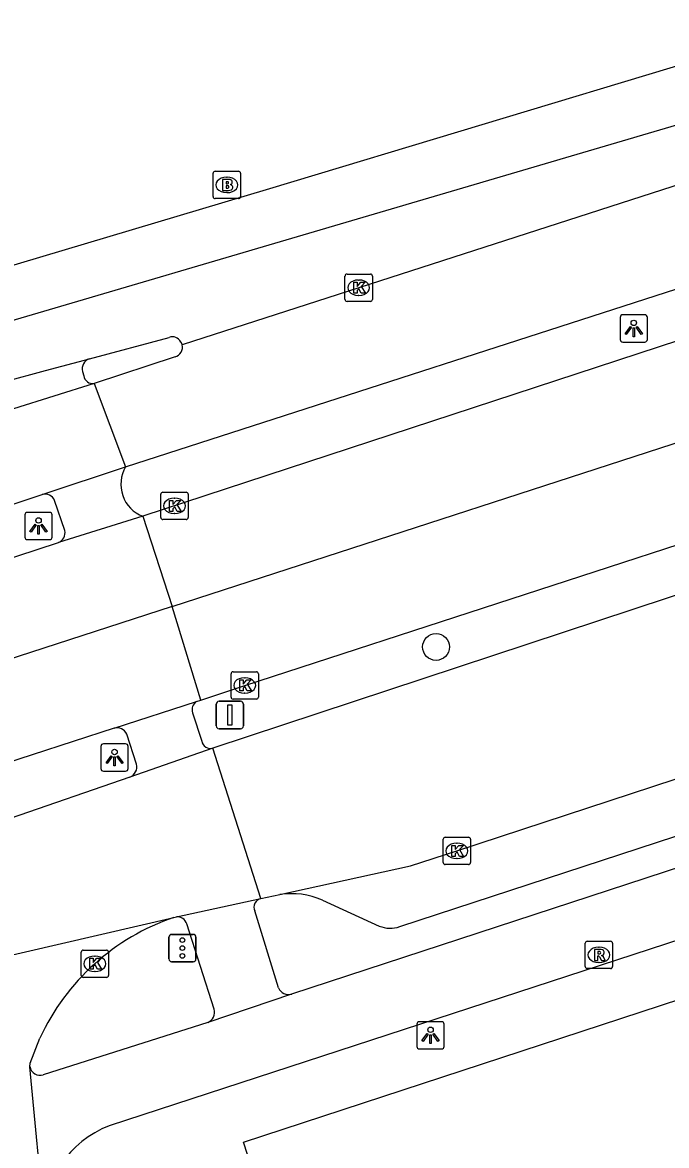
# Model space of a CAD drawing. Extents: x 159265 to 160143, y 383413 to 384319.
# Drawn here: x 159534.32 to 159557.87, y 384035.14 to 384076.18 of the extents above; entities that cross this region are included whole.
import ezdxf

# ---------------------------------------------------------------- set-up
doc = ezdxf.new("R2010")
doc.units = 0
for name, color, linetype in [('IMGEO_Boom', 7, 'Continuous'), ('IMGEO_Brandkraan', 7, 'Continuous'), ('IMGEO_Fietspad_gesloten', 7, 'Continuous'), ('IMGEO_Kolk', 7, 'Continuous'), ('IMGEO_Lichtpunt', 7, 'Continuous'), ('IMGEO_OVBaan_gesloten', 7, 'Continuous'), ('IMGEO_Parkeervlak_open', 7, 'Continuous'), ('IMGEO_Rijbaan_lokaal_gesloten', 7, 'Continuous'), ('IMGEO_Rioolput', 7, 'Continuous'), ('IMGEO_Verkeersbordpaal', 7, 'Continuous'), ('IMGEO_Verkeersregelinstallatiepaal', 7, 'Continuous'), ('IMGEO_Voetpad_open', 7, 'Continuous')]:
    doc.layers.add(name, color=color, linetype=linetype)

msp = doc.modelspace()

# ---------------------------------------------------------------- linework, layer by layer
at = {"layer": 'IMGEO_Boom'}
msp.add_circle((159549.44, 384053.363), 0.489, dxfattribs=at)
at = {"layer": 'IMGEO_Brandkraan'}
for p, q in [((159541.294, 384069.819), (159541.294, 384070.671)), ((159541.369, 384070.745), (159542.221, 384070.745)), ((159541.782, 384070.525), (159541.807, 384070.525)), ((159542.295, 384070.671), (159542.295, 384069.819)), ((159542.221, 384069.745), (159541.369, 384069.745)), ((159541.805, 384069.965), (159541.78, 384069.965))]:
    msp.add_line(p, q, dxfattribs=at)
for points in [[(159541.294, 384069.819), (159541.294, 384070.671)], [(159541.369, 384070.745), (159542.221, 384070.745)], [(159541.642, 384070.445), (159541.642, 384070.045), (159541.855, 384070.045)], [(159541.873, 384070.445), (159541.642, 384070.445)], [(159542.295, 384070.671), (159542.295, 384069.819)], [(159541.821, 384070.364), (159541.767, 384070.364), (159541.767, 384070.288)], [(159541.767, 384070.288), (159541.82, 384070.288)], [(159541.829, 384070.212), (159541.767, 384070.212), (159541.767, 384070.131)], [(159541.767, 384070.131), (159541.829, 384070.131)], [(159542.221, 384069.745), (159541.369, 384069.745)]]:
    msp.add_lwpolyline(points, dxfattribs=at)
for centre, radius, start, end in [((159541.371, 384070.669), 0.0765, 91.552, 178.448), ((159541.371, 384070.669), 0.0765, 91.552, 178.448), ((159541.877, 384070.3), 0.145, 59.4692, 91.5367), ((159542.219, 384070.669), 0.0765, 1.552, 88.448), ((159542.219, 384070.669), 0.0765, 1.552, 88.448), ((159541.822, 384070.326), 0.0379, 267.8285, 90.9355), ((159541.83, 384070.171), 0.0404, 269.8759, 90.5077), ((159541.861, 384070.296), 0.251, 268.6676, 293.5347), ((159541.902, 384070.347), 0.0922, 285.5137, 58.1501), ((159541.907, 384070.155), 0.105, 301.3115, 78.989), ((159541.371, 384069.821), 0.0765, 181.552, 268.448), ((159541.371, 384069.821), 0.0765, 181.552, 268.448), ((159542.219, 384069.821), 0.0765, 271.552, 358.448), ((159542.219, 384069.821), 0.0765, 271.552, 358.448)]:
    msp.add_arc(centre, radius, start, end, dxfattribs=at)
for centre, major_axis, ratio, start_param, end_param in [((159541.781, 384070.245), (-0.387, 0.002), 0.722429, 4.712389, 7.853982), ((159541.806, 384070.245), (-0.39, 0.002), 0.717154, 1.570796, 4.712389)]:
    msp.add_ellipse(centre, major_axis=major_axis, ratio=ratio, start_param=start_param, end_param=end_param, dxfattribs=at)
at = {"layer": 'IMGEO_Fietspad_gesloten'}
for points in [[(159601.922, 384086.495), (159588.327, 384082.101), (159558.226, 384072.43), (159521.215, 384061.538), (159513.065, 384059.092), (159510.209, 384058.194), (159500, 384054.9), (159487.366, 384050.824)], [(159536.774, 384063.891), (159539.684, 384064.674)], [(159540.109, 384064.506), (159540.166, 384064.405)], [(159533.641, 384063.047), (159535.162, 384063.467), (159536.774, 384063.891)], [(159600.725, 384056.401), (159600.587, 384056.352), (159590.73, 384053.24), (159537.499, 384035.866)], [(159585.731, 384054.279), (159544.164, 384040.679)], [(159544.164, 384040.679), (159541.097, 384039.644)], [(159541.097, 384039.644), (159535.084, 384037.732)]]:
    msp.add_lwpolyline(points, dxfattribs=at)
for centre, radius, start, end in [((159539.805, 384064.359), 0.337, 25.8108, 111.052), ((159534.961, 384038.076), 0.365, 188.7696, 289.7216), ((159538.802, 384032.441), 3.665, 110.8232, 182.6688)]:
    msp.add_arc(centre, radius, start, end, dxfattribs=at)
at = {"layer": 'IMGEO_Kolk'}
for p, q in [((159546.113, 384066.064), (159546.113, 384066.916)), ((159546.188, 384066.99), (159547.04, 384066.99)), ((159546.601, 384066.77), (159546.626, 384066.77)), ((159547.114, 384066.916), (159547.114, 384066.064)), ((159547.04, 384065.99), (159546.188, 384065.99)), ((159546.624, 384066.21), (159546.599, 384066.21)), ((159539.381, 384058.092), (159539.381, 384058.944)), ((159539.456, 384059.018), (159540.308, 384059.018)), ((159540.382, 384058.944), (159540.382, 384058.092)), ((159539.869, 384058.798), (159539.894, 384058.798)), ((159539.892, 384058.238), (159539.867, 384058.238)), ((159540.308, 384058.018), (159539.456, 384058.018)), ((159541.947, 384051.53), (159541.947, 384052.382)), ((159542.022, 384052.456), (159542.874, 384052.456)), ((159542.948, 384052.382), (159542.948, 384051.53)), ((159542.435, 384052.236), (159542.46, 384052.236)), ((159542.458, 384051.676), (159542.433, 384051.676)), ((159542.874, 384051.456), (159542.022, 384051.456)), ((159549.701, 384045.485), (159549.701, 384046.337)), ((159549.776, 384046.411), (159550.628, 384046.411)), ((159550.702, 384046.337), (159550.702, 384045.485)), ((159550.189, 384046.191), (159550.214, 384046.191)), ((159550.628, 384045.411), (159549.776, 384045.411)), ((159550.212, 384045.631), (159550.187, 384045.631)), ((159536.47, 384041.361), (159536.47, 384042.213)), ((159536.545, 384042.287), (159537.397, 384042.287)), ((159537.471, 384042.213), (159537.471, 384041.361)), ((159536.958, 384042.067), (159536.983, 384042.067)), ((159536.981, 384041.507), (159536.956, 384041.507)), ((159537.397, 384041.287), (159536.545, 384041.287))]:
    msp.add_line(p, q, dxfattribs=at)
for points in [[(159546.113, 384066.064), (159546.113, 384066.916)], [(159546.188, 384066.99), (159547.04, 384066.99)], [(159547.114, 384066.916), (159547.114, 384066.064)], [(159546.434, 384066.69), (159546.557, 384066.69), (159546.557, 384066.539), (159546.687, 384066.69), (159546.851, 384066.69), (159546.705, 384066.539), (159546.858, 384066.29), (159546.706, 384066.29), (159546.621, 384066.454), (159546.557, 384066.387), (159546.557, 384066.29), (159546.434, 384066.29), (159546.434, 384066.69)], [(159547.04, 384065.99), (159546.188, 384065.99)], [(159539.381, 384058.092), (159539.381, 384058.944)], [(159539.456, 384059.018), (159540.308, 384059.018)], [(159540.382, 384058.944), (159540.382, 384058.092)], [(159539.702, 384058.718), (159539.825, 384058.718), (159539.825, 384058.567), (159539.955, 384058.718), (159540.119, 384058.718), (159539.973, 384058.567), (159540.126, 384058.318), (159539.974, 384058.318), (159539.889, 384058.482), (159539.825, 384058.415), (159539.825, 384058.318), (159539.702, 384058.318), (159539.702, 384058.718)], [(159540.308, 384058.018), (159539.456, 384058.018)], [(159541.947, 384051.53), (159541.947, 384052.382)], [(159542.022, 384052.456), (159542.874, 384052.456)], [(159542.948, 384052.382), (159542.948, 384051.53)], [(159542.268, 384052.156), (159542.391, 384052.156), (159542.391, 384052.005), (159542.521, 384052.156), (159542.685, 384052.156), (159542.539, 384052.005), (159542.692, 384051.756), (159542.54, 384051.756), (159542.455, 384051.92), (159542.391, 384051.853), (159542.391, 384051.756), (159542.268, 384051.756), (159542.268, 384052.156)], [(159542.874, 384051.456), (159542.022, 384051.456)], [(159549.701, 384045.485), (159549.701, 384046.337)], [(159549.776, 384046.411), (159550.628, 384046.411)], [(159550.702, 384046.337), (159550.702, 384045.485)], [(159550.022, 384046.111), (159550.145, 384046.111), (159550.145, 384045.96), (159550.275, 384046.111), (159550.439, 384046.111), (159550.293, 384045.96), (159550.446, 384045.711), (159550.294, 384045.711), (159550.209, 384045.875), (159550.145, 384045.808), (159550.145, 384045.711), (159550.022, 384045.711), (159550.022, 384046.111)], [(159550.628, 384045.411), (159549.776, 384045.411)], [(159536.47, 384041.361), (159536.47, 384042.213)], [(159536.545, 384042.287), (159537.397, 384042.287)], [(159537.471, 384042.213), (159537.471, 384041.361)], [(159536.791, 384041.987), (159536.914, 384041.987), (159536.914, 384041.836), (159537.044, 384041.987), (159537.208, 384041.987), (159537.062, 384041.836), (159537.215, 384041.587), (159537.063, 384041.587), (159536.978, 384041.751), (159536.914, 384041.684), (159536.914, 384041.587), (159536.791, 384041.587), (159536.791, 384041.987)], [(159537.397, 384041.287), (159536.545, 384041.287)]]:
    msp.add_lwpolyline(points, dxfattribs=at)
for centre, start, end in [((159546.19, 384066.914), 91.552, 178.448), ((159546.19, 384066.914), 91.552, 178.448), ((159547.038, 384066.914), 1.552, 88.448), ((159547.038, 384066.914), 1.552, 88.448), ((159546.19, 384066.066), 181.552, 268.448), ((159546.19, 384066.066), 181.552, 268.448), ((159547.038, 384066.066), 271.552, 358.448), ((159547.038, 384066.066), 271.552, 358.448), ((159539.458, 384058.942), 91.552, 178.448), ((159539.458, 384058.942), 91.552, 178.448), ((159540.306, 384058.942), 1.552, 88.448), ((159540.306, 384058.942), 1.552, 88.448), ((159539.458, 384058.094), 181.552, 268.448), ((159539.458, 384058.094), 181.552, 268.448), ((159540.306, 384058.094), 271.552, 358.448), ((159540.306, 384058.094), 271.552, 358.448), ((159542.024, 384052.38), 91.552, 178.448), ((159542.024, 384052.38), 91.552, 178.448), ((159542.872, 384052.38), 1.552, 88.448), ((159542.872, 384052.38), 1.552, 88.448), ((159542.024, 384051.532), 181.552, 268.448), ((159542.024, 384051.532), 181.552, 268.448), ((159542.872, 384051.532), 271.552, 358.448), ((159542.872, 384051.532), 271.552, 358.448), ((159549.778, 384046.335), 91.552, 178.448), ((159549.778, 384046.335), 91.552, 178.448), ((159550.626, 384046.335), 1.552, 88.448), ((159550.626, 384046.335), 1.552, 88.448), ((159549.778, 384045.487), 181.552, 268.448), ((159549.778, 384045.487), 181.552, 268.448), ((159550.626, 384045.487), 271.552, 358.448), ((159550.626, 384045.487), 271.552, 358.448), ((159536.547, 384042.211), 91.552, 178.448), ((159536.547, 384042.211), 91.552, 178.448), ((159537.395, 384042.211), 1.552, 88.448), ((159537.395, 384042.211), 1.552, 88.448), ((159536.547, 384041.363), 181.552, 268.448), ((159536.547, 384041.363), 181.552, 268.448), ((159537.395, 384041.363), 271.552, 358.448), ((159537.395, 384041.363), 271.552, 358.448)]:
    msp.add_arc(centre, 0.0765, start, end, dxfattribs=at)
for centre, major_axis, ratio, start_param, end_param in [((159546.6, 384066.49), (-0.387, 0.002), 0.722429, 4.712389, 7.853982), ((159546.625, 384066.49), (-0.39, 0.002), 0.717154, 1.570796, 4.712389), ((159539.868, 384058.518), (-0.387, 0.002), 0.722429, 4.712389, 7.853982), ((159539.893, 384058.518), (-0.39, 0.002), 0.717154, 1.570796, 4.712389), ((159542.434, 384051.956), (-0.387, 0.002), 0.722429, 4.712389, 7.853982), ((159542.459, 384051.956), (-0.39, 0.002), 0.717154, 1.570796, 4.712389), ((159550.188, 384045.911), (-0.387, 0.002), 0.722429, 4.712389, 7.853982), ((159550.213, 384045.911), (-0.39, 0.002), 0.717154, 1.570796, 4.712389), ((159536.957, 384041.787), (-0.387, 0.002), 0.722429, 4.712389, 7.853982), ((159536.982, 384041.787), (-0.39, 0.002), 0.717154, 1.570796, 4.712389)]:
    msp.add_ellipse(centre, major_axis=major_axis, ratio=ratio, start_param=start_param, end_param=end_param, dxfattribs=at)
at = {"layer": 'IMGEO_Lichtpunt'}
for p, q in [((159556.17, 384065.406), (159556.17, 384064.599)), ((159556.17, 384065.406), (159556.17, 384064.599)), ((159557.072, 384065.501), (159556.264, 384065.501)), ((159557.072, 384065.501), (159556.264, 384065.501)), ((159557.166, 384064.599), (159557.166, 384065.406)), ((159557.166, 384064.599), (159557.166, 384065.406)), ((159556.264, 384064.505), (159557.072, 384064.505)), ((159556.264, 384064.505), (159557.072, 384064.505)), ((159534.413, 384058.186), (159534.413, 384057.379)), ((159534.413, 384058.186), (159534.413, 384057.379)), ((159535.315, 384058.281), (159534.507, 384058.281)), ((159535.315, 384058.281), (159534.507, 384058.281)), ((159535.409, 384057.379), (159535.409, 384058.186)), ((159535.409, 384057.379), (159535.409, 384058.186)), ((159534.507, 384057.285), (159535.315, 384057.285)), ((159534.507, 384057.285), (159535.315, 384057.285)), ((159537.192, 384049.726), (159537.192, 384048.919)), ((159537.192, 384049.726), (159537.192, 384048.919)), ((159538.094, 384049.821), (159537.286, 384049.821)), ((159538.094, 384049.821), (159537.286, 384049.821)), ((159538.188, 384048.919), (159538.188, 384049.726)), ((159538.188, 384048.919), (159538.188, 384049.726)), ((159537.286, 384048.825), (159538.094, 384048.825)), ((159537.286, 384048.825), (159538.094, 384048.825)), ((159549.642, 384039.671), (159548.834, 384039.671)), ((159549.642, 384039.671), (159548.834, 384039.671)), ((159548.74, 384039.576), (159548.74, 384038.769)), ((159548.74, 384039.576), (159548.74, 384038.769)), ((159549.736, 384038.769), (159549.736, 384039.576)), ((159549.736, 384038.769), (159549.736, 384039.576)), ((159548.834, 384038.675), (159549.642, 384038.675)), ((159548.834, 384038.675), (159549.642, 384038.675))]:
    msp.add_line(p, q, dxfattribs=at)
for points in [[(159556.544, 384065.07), (159556.583, 384065.042), (159556.395, 384064.78), (159556.357, 384064.807), (159556.544, 384065.07)], [(159556.646, 384065.022), (159556.693, 384065.022), (159556.693, 384064.7), (159556.646, 384064.7), (159556.646, 384065.022)], [(159556.756, 384065.042), (159556.794, 384065.069), (159556.981, 384064.807), (159556.942, 384064.779), (159556.756, 384065.042)], [(159534.787, 384057.85), (159534.826, 384057.822), (159534.638, 384057.56), (159534.6, 384057.587), (159534.787, 384057.85)], [(159534.889, 384057.802), (159534.936, 384057.802), (159534.936, 384057.48), (159534.889, 384057.48), (159534.889, 384057.802)], [(159534.999, 384057.822), (159535.037, 384057.849), (159535.224, 384057.587), (159535.185, 384057.559), (159534.999, 384057.822)], [(159537.566, 384049.39), (159537.605, 384049.362), (159537.417, 384049.1), (159537.379, 384049.127), (159537.566, 384049.39)], [(159537.668, 384049.342), (159537.715, 384049.342), (159537.715, 384049.02), (159537.668, 384049.02), (159537.668, 384049.342)], [(159537.778, 384049.362), (159537.816, 384049.389), (159538.003, 384049.127), (159537.964, 384049.099), (159537.778, 384049.362)], [(159549.114, 384039.24), (159549.153, 384039.212), (159548.965, 384038.95), (159548.927, 384038.977), (159549.114, 384039.24)], [(159549.326, 384039.212), (159549.364, 384039.239), (159549.551, 384038.977), (159549.512, 384038.949), (159549.326, 384039.212)], [(159549.216, 384039.192), (159549.263, 384039.192), (159549.263, 384038.87), (159549.216, 384038.87), (159549.216, 384039.192)]]:
    msp.add_lwpolyline(points, dxfattribs=at)
for centre in [(159556.669, 384065.204), (159534.912, 384057.984), (159537.691, 384049.524), (159549.239, 384039.374)]:
    msp.add_circle(centre, 0.0994, dxfattribs=at)
for centre, start, end in [((159556.264, 384065.406), 90, 180), ((159556.264, 384065.406), 90, 180), ((159557.072, 384065.406), 0, 90), ((159557.072, 384065.406), 0, 90), ((159556.264, 384064.599), 180, 270), ((159556.264, 384064.599), 180, 270), ((159557.072, 384064.599), 270, 0), ((159557.072, 384064.599), 270, 360), ((159534.507, 384058.186), 90, 180), ((159534.507, 384058.186), 90, 180), ((159535.315, 384058.186), 0, 90), ((159535.315, 384058.186), 0, 90), ((159534.507, 384057.379), 180, 270), ((159534.507, 384057.379), 180, 270), ((159535.315, 384057.379), 270, 0), ((159535.315, 384057.379), 270, 360), ((159537.286, 384049.726), 90, 180), ((159537.286, 384049.726), 90, 180), ((159538.094, 384049.726), 0, 90), ((159538.094, 384049.726), 0, 90), ((159537.286, 384048.919), 180, 270), ((159537.286, 384048.919), 180, 270), ((159538.094, 384048.919), 270, 0), ((159538.094, 384048.919), 270, 360), ((159548.834, 384039.576), 90, 180), ((159548.834, 384039.576), 90, 180), ((159549.642, 384039.576), 0, 90), ((159549.642, 384039.576), 0, 90), ((159548.834, 384038.769), 180, 270), ((159548.834, 384038.769), 180, 270), ((159549.642, 384038.769), 270, 0), ((159549.642, 384038.769), 270, 360)]:
    msp.add_arc(centre, 0.0946, start, end, dxfattribs=at)
at = {"layer": 'IMGEO_OVBaan_gesloten'}
for points in [[(159539.794, 384054.841), (159561.861, 384062.003), (159602.132, 384075.142)], [(159586.382, 384073.613), (159584.724, 384073.144), (159560.604, 384065.317), (159538.724, 384058.136)], [(159540.841, 384051.421), (159542.448, 384051.957), (159561.917, 384058.291), (159576.621, 384063.154), (159590.392, 384067.616), (159593.34, 384068.558), (159600.106, 384070.69)], [(159538.724, 384058.136), (159535.638, 384057.174)], [(159538.724, 384058.136), (159539.794, 384054.841)], [(159530.41, 384055.47), (159531.803, 384055.928), (159535.638, 384057.174)], [(159539.794, 384054.841), (159513.523, 384046.314)], [(159540.841, 384051.421), (159539.794, 384054.841)], [(159537.674, 384050.392), (159540.683, 384051.37)], [(159540.683, 384051.37), (159540.841, 384051.421)], [(159537.674, 384050.392), (159533.171, 384048.934)]]:
    msp.add_lwpolyline(points, dxfattribs=at)
at = {"layer": 'IMGEO_Parkeervlak_open'}
for points in [[(159548.113, 384043.148), (159582.368, 384054.351)], [(159545.287, 384044.112), (159547.365, 384043.166)]]:
    msp.add_lwpolyline(points, dxfattribs=at)
for centre, radius, start, end in [((159544.175, 384041.619), 2.729, 65.9668, 99.2652), ((159547.761, 384044.078), 0.995, 246.5307, 290.7123)]:
    msp.add_arc(centre, radius, start, end, dxfattribs=at)
at = {"layer": 'IMGEO_Rijbaan_lokaal_gesloten'}
for points in [[(159585.252, 384078.958), (159584.489, 384078.719), (159546.614, 384066.49), (159540.166, 384064.405)], [(159538.096, 384059.942), (159583.827, 384074.704), (159585.783, 384075.274)], [(159600.691, 384069.21), (159588.627, 384065.296), (159541.282, 384049.663)], [(159539.902, 384063.967), (159536.948, 384062.994)], [(159536.948, 384062.994), (159534.003, 384062.062)], [(159536.948, 384062.994), (159538.096, 384059.942)], [(159535.041, 384058.932), (159538.096, 384059.942)], [(159529.868, 384057.21), (159535.041, 384058.932)], [(159543.736, 384044.313), (159548.503, 384045.37), (159550.201, 384045.912), (159578.147, 384055.08), (159584.829, 384057.267)], [(159541.282, 384049.663), (159538.253, 384048.608)], [(159543.041, 384044.173), (159541.282, 384049.663)], [(159538.253, 384048.608), (159533.873, 384047.1)], [(159539.952, 384043.499), (159543.041, 384044.173)], [(159543.041, 384044.173), (159543.736, 384044.313)], [(159519.472, 384038.764), (159539.854, 384043.478)], [(159539.854, 384043.478), (159539.952, 384043.499)], [(159534.6, 384038.02), (159534.605, 384038.153), (159534.961, 384039.07)], [(159535.141, 384032.27), (159534.6, 384038.02)]]:
    msp.add_lwpolyline(points, dxfattribs=at)
for centre, radius, start, end in [((159539.816, 384064.317), 0.361, 283.763, 14.0789), ((159542.562, 384035.552), 8.376, 108.8651, 155.1649)]:
    msp.add_arc(centre, radius, start, end, dxfattribs=at)
at = {"layer": 'IMGEO_Rioolput'}
for p, q in [((159554.893, 384041.685), (159554.893, 384042.537)), ((159554.968, 384042.611), (159555.82, 384042.611)), ((159555.894, 384042.537), (159555.894, 384041.685)), ((159555.381, 384042.391), (159555.406, 384042.391)), ((159555.404, 384041.831), (159555.379, 384041.831)), ((159555.82, 384041.611), (159554.968, 384041.611))]:
    msp.add_line(p, q, dxfattribs=at)
for points in [[(159554.893, 384041.685), (159554.893, 384042.537)], [(159554.968, 384042.611), (159555.82, 384042.611)], [(159555.894, 384042.537), (159555.894, 384041.685)], [(159555.482, 384042.309), (159555.23, 384042.311), (159555.23, 384041.911)], [(159555.408, 384042.23), (159555.354, 384042.23), (159555.354, 384042.149)], [(159555.354, 384042.149), (159555.406, 384042.149)], [(159555.23, 384041.911), (159555.354, 384041.911), (159555.354, 384042.073), (159555.365, 384042.073)], [(159555.412, 384042.044), (159555.483, 384041.911), (159555.623, 384041.911), (159555.558, 384042.037)], [(159555.82, 384041.611), (159554.968, 384041.611)]]:
    msp.add_lwpolyline(points, dxfattribs=at)
for centre, radius, start, end in [((159554.97, 384042.535), 0.0765, 91.552, 178.448), ((159554.97, 384042.535), 0.0765, 91.552, 178.448), ((159555.818, 384042.535), 0.0765, 1.552, 88.448), ((159555.818, 384042.535), 0.0765, 1.552, 88.448), ((159555.39, 384042.338), 0.19, 274.7715, 282.9687), ((159555.414, 384042.134), 0.0964, 77.0061, 93.1865), ((159555.428, 384042.191), 0.0378, 276.6634, 79.6772), ((159555.481, 384042.199), 0.109, 350.3612, 89.416), ((159555.479, 384042.199), 0.112, 277.5842, 350.9817), ((159555.364, 384042.02), 0.0533, 26.0293, 88.6989), ((159555.463, 384041.984), 0.108, 29.5134, 73.7905), ((159554.97, 384041.687), 0.0765, 181.552, 268.448), ((159554.97, 384041.687), 0.0765, 181.552, 268.448), ((159555.818, 384041.687), 0.0765, 271.552, 358.448), ((159555.818, 384041.687), 0.0765, 271.552, 358.448)]:
    msp.add_arc(centre, radius, start, end, dxfattribs=at)
for centre, major_axis, ratio, start_param, end_param in [((159555.38, 384042.111), (-0.387, 0.002), 0.722429, 4.712389, 7.853982), ((159555.405, 384042.111), (-0.39, 0.002), 0.717154, 1.570796, 4.712389)]:
    msp.add_ellipse(centre, major_axis=major_axis, ratio=ratio, start_param=start_param, end_param=end_param, dxfattribs=at)
at = {"layer": 'IMGEO_Verkeersbordpaal'}
for p, q in [((159541.41, 384050.476), (159541.41, 384051.276)), ((159541.41, 384051.276), (159541.41, 384050.476)), ((159541.51, 384051.376), (159542.3, 384051.376)), ((159542.3, 384051.376), (159541.51, 384051.376)), ((159542.4, 384051.276), (159542.4, 384050.476)), ((159542.4, 384050.476), (159542.4, 384051.276)), ((159542.3, 384050.376), (159541.51, 384050.376)), ((159541.51, 384050.376), (159542.3, 384050.376))]:
    msp.add_line(p, q, dxfattribs=at)
msp.add_lwpolyline([(159541.83, 384051.251), (159541.98, 384051.251), (159541.98, 384050.501), (159541.83, 384050.501), (159541.83, 384051.251)], dxfattribs=at)
for centre, start, end in [((159541.51, 384051.276), 90, 180), ((159541.51, 384051.276), 90, 180), ((159542.3, 384051.276), 0, 90), ((159542.3, 384051.276), 360, 90), ((159541.51, 384050.476), 180, 270), ((159541.51, 384050.476), 180, 270), ((159542.3, 384050.476), 270, 0), ((159542.3, 384050.476), 270, 0)]:
    msp.add_arc(centre, 0.1, start, end, dxfattribs=at)
at = {"layer": 'IMGEO_Verkeersregelinstallatiepaal'}
for p, q in [((159539.676, 384041.962), (159539.676, 384042.762)), ((159539.676, 384042.762), (159539.676, 384041.962)), ((159539.776, 384042.862), (159540.566, 384042.862)), ((159540.566, 384042.862), (159539.776, 384042.862)), ((159540.666, 384042.762), (159540.666, 384041.962)), ((159540.666, 384041.962), (159540.666, 384042.762)), ((159540.566, 384041.862), (159539.776, 384041.862)), ((159539.776, 384041.862), (159540.566, 384041.862))]:
    msp.add_line(p, q, dxfattribs=at)
for centre in [(159540.171, 384042.652), (159540.171, 384042.362), (159540.171, 384042.072)]:
    msp.add_circle(centre, 0.085, dxfattribs=at)
for centre, start, end in [((159539.776, 384042.762), 90, 180), ((159539.776, 384042.762), 90, 180), ((159540.566, 384042.762), 0, 90), ((159540.566, 384042.762), 360, 90), ((159539.776, 384041.962), 180, 270), ((159539.776, 384041.962), 180, 270), ((159540.566, 384041.962), 270, 0), ((159540.566, 384041.962), 270, 0)]:
    msp.add_arc(centre, 0.1, start, end, dxfattribs=at)
at = {"layer": 'IMGEO_Voetpad_open'}
for points in [[(159487.001, 384052.689), (159500, 384056.891), (159511.609, 384060.643), (159543.362, 384070.117), (159558.885, 384074.794), (159579.768, 384081.482)], [(159536.519, 384063.431), (159536.566, 384063.274)], [(159535.87, 384057.62), (159535.5, 384058.716)], [(159540.544, 384050.958), (159540.881, 384049.923)], [(159538.489, 384049.075), (159538.136, 384050.173)], [(159543.683, 384040.903), (159542.813, 384043.717)], [(159541.327, 384040.127), (159540.334, 384043.24)], [(159543.184, 384032.866), (159542.4, 384035.271), (159558.388, 384040.507)]]:
    msp.add_lwpolyline(points, dxfattribs=at)
for centre, radius, start, end in [((159536.889, 384063.526), 0.382, 107.5598, 194.4368), ((159536.894, 384063.321), 0.332, 188.2187, 279.2997), ((159539.171, 384059.304), 1.25, 149.2878, 249.0604), ((159535.15, 384058.569), 0.379, 22.8262, 106.7715), ((159535.499, 384057.53), 0.382, 291.3645, 13.6705), ((159540.865, 384051.079), 0.343, 122.054, 200.6594), ((159537.785, 384050.03), 0.379, 22.1845, 107.0912), ((159541.199, 384049.975), 0.322, 189.2144, 284.8686), ((159538.113, 384048.972), 0.39, 291.0298, 15.3504), ((159543.125, 384043.846), 0.338, 104.3957, 202.4742), ((159539.983, 384043.134), 0.367, 16.8771, 94.8475), ((159544.052, 384041.066), 0.403, 203.901, 286.1566), ((159540.945, 384040.013), 0.399, 292.3796, 16.6937)]:
    msp.add_arc(centre, radius, start, end, dxfattribs=at)

doc.saveas('drawing.dxf')
